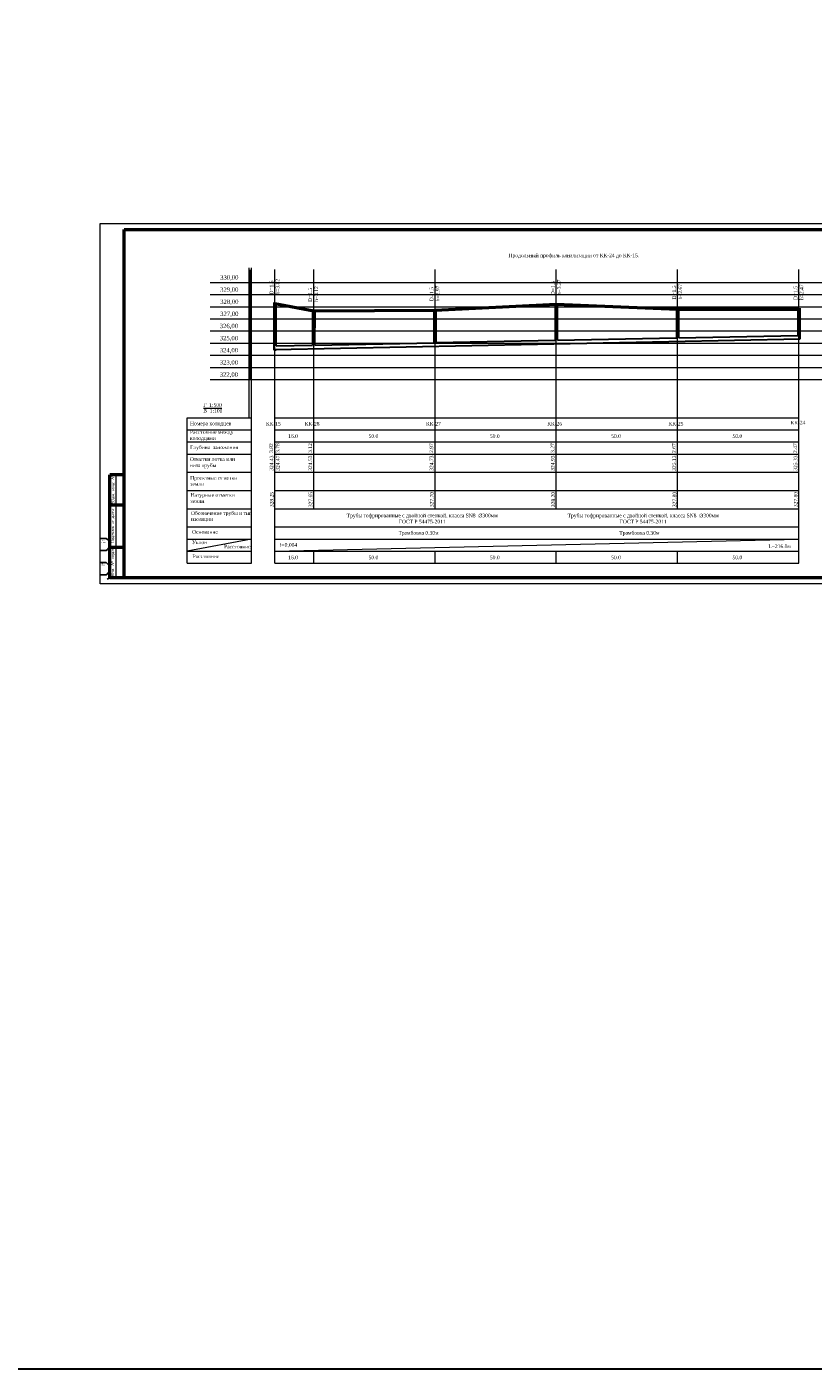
# Model space of a CAD drawing. Header units: metres. Extents: x 703769 to 722343, y 4313031 to 4317457.
# Tile 387 of 409: x 708990 to 709639, y 4313031 to 4314138. Entities that reach past the tile are written whole.
import ezdxf
from ezdxf.enums import TextEntityAlignment as Align

# ---------------------------------------------------------------- set-up
doc = ezdxf.new("R2010")
doc.units = ezdxf.units.M
doc.header["$LTSCALE"] = 0.5
for name, color, linetype, lineweight in [('0_Текст', 7, 'Continuous', 20), ('_0', 7, 'Continuous', 0), ('КАНАЛИЗ ТЕКСТ', 7, 'Continuous', 40)]:
    doc.layers.add(name, color=color, linetype=linetype, lineweight=lineweight)
doc.layers.add('CS_UNPLOTTED', color=171, linetype='Continuous', plot=False)
doc.layers.add('Layer6', color=28, linetype='Continuous')
doc.styles.add('ISO_1.0', font='isocpeur.ttf')
doc.styles.get("Standard").update_dxf_attribs({"font": 'times.ttf'})
doc.styles.add('text Times 1-1', font='times.ttf', dxfattribs={"height": 3.3})
doc.styles.add('Times New Roman', font='times.ttf')

# ---------------------------------------------------------------- blocks, each defined once
blk = doc.blocks.new('*U283')
at = {"lineweight": 9}
for p, q in [((-20, -5), (-20, 292)), ((-20, 292), (1662, 292)), ((1662, 292), (1662, -5)), ((1662, -5), (-20, -5))]:
    blk.add_line(p, q, dxfattribs=at)
at = {"lineweight": 50}
for p, q in [((0, 0), (0, 287)), ((0, 287), (1657, 287)), ((1657, 287), (1657, 0)), ((0, 85), (-12, 85)), ((-12, 0), (-12, 85)), ((0, 60), (-12, 60)), ((0, 25), (-12, 25)), ((0, 0), (-12, 0)), ((1657, 0), (0, 0))]:
    blk.add_line(p, q, dxfattribs=at)
at = {"lineweight": 20}
blk.add_line((-7, 85), (-7, 0), dxfattribs=at)
at = {"layer": 'CS_UNPLOTTED'}
for p, q in [((1658, 288), (1657, 287)), ((-12, 0), (-14, -1))]:
    blk.add_line(p, q, dxfattribs=at)
at = {"layer": 'CS_UNPLOTTED', "color": 1}
for p, q in [((-20, 32.5), (-15, 32.5)), ((-20, 22.5), (-15, 22.5)), ((-20, 12.5), (-15, 12.5)), ((-20, 2.5), (-15, 2.5))]:
    blk.add_line(p, q, dxfattribs=at)
for centre in [(-17.7, 27.5), (-17.7, 7.5)]:
    blk.add_arc(centre, 5.67, 298.0574, 61.9426, dxfattribs=at)
at = {"layer": '0_Текст', "char_height": 2.5, "attachment_point": 5, "rotation": 90, "style": 'ISO_1.0'}
for s, insert, width in [('{\\fISOCPEUR|b0|i1|c204|p34;\\Q1;Взам. инв. №}', (-9.5, 72.5), 25), ('{\\fISOCPEUR|b0|i1|c204|p34;\\Q1;Подпись и дата}', (-9.5, 42.5), 35), ('{\\fISOCPEUR|b0|i1|c204|p34;\\Q1;Инв. № подл.}', (-9.5, 12.5), 25)]:
    blk.add_mtext(s, dxfattribs=dict(at, insert=insert, width=width))
at = {"layer": 'CS_UNPLOTTED', "color": 1, "char_height": 0.8, "width": 5, "attachment_point": 2, "style": 'ISO_1.0'}
for s, insert in [('Основная надпись \\Pи штампы', (-17.5, 32.5)), ('Формат листа', (-17.5, 12.5))]:
    blk.add_mtext(s, dxfattribs=dict(at, insert=insert))

msp = doc.modelspace()

# ---------------------------------------------------------------- linework, layer by layer
at = {"color": 1, "linetype": 'Continuous', "lineweight": 0}
for p, q in [((709141.342, 4313926.932), (710488.176, 4313926.932)), ((709141.342, 4313916.932), (710488.176, 4313916.932)), ((709141.341, 4313906.932), (710488.176, 4313906.932)), ((709141.341, 4313896.932), (710488.176, 4313896.932)), ((709141.341, 4313886.932), (710488.176, 4313886.932)), ((709141.34, 4313876.932), (710488.176, 4313876.932)), ((709141.339, 4313856.932), (710488.176, 4313856.932)), ((709141.34, 4313866.932), (710488.176, 4313866.932)), ((709141.339, 4313846.932), (710488.176, 4313846.932))]:
    msp.add_line(p, q, dxfattribs=at)
at = {"color": 7, "lineweight": 30}
for p, q in [((709193.839, 4313909.424), (709193.765, 4313871.276)), ((709193.839, 4313909.469), (709193.771, 4313874.276)), ((709195.771, 4313874.651), (709195.839, 4313909.432)), ((709195.772, 4313874.651), (709195.839, 4313909.476)), ((709225.839, 4313903.424), (709225.771, 4313875.251)), ((709227.771, 4313875.291), (709227.839, 4313903.431)), ((709325.839, 4313903.924), (709325.771, 4313877.251)), ((709327.771, 4313877.291), (709327.839, 4313903.932)), ((709425.839, 4313908.924), (709425.771, 4313879.251)), ((709427.771, 4313879.291), (709427.839, 4313908.932)), ((709525.839, 4313904.924), (709525.772, 4313881.251)), ((709527.772, 4313881.291), (709527.839, 4313904.932)), ((709625.839, 4313904.762), (709625.772, 4313883.251)), ((709627.762, 4313880.29), (709627.839, 4313904.77)), ((709194.771, 4313871.631), (709627.762, 4313880.29)), ((709327.771, 4313877.291), (709425.771, 4313879.251)), ((709427.771, 4313879.291), (709525.772, 4313881.251)), ((709527.772, 4313881.291), (709625.772, 4313883.251)), ((709193.765, 4313871.276), (709195.766, 4313871.316)), ((709195.766, 4313871.316), (709195.766, 4313871.65)), ((709195.771, 4313874.651), (709225.771, 4313875.251)), ((709227.771, 4313875.291), (709325.771, 4313877.251))]:
    msp.add_line(p, q, dxfattribs=at)
at = {"color": 5, "lineweight": 30}
msp.add_lwpolyline([(722343.195, 4313031.167), (703769.019, 4313031.167), (703769.019, 4317456.838), (722343.195, 4317456.838)], close=True, dxfattribs=at)
at = {"color": 1, "lineweight": 50}
msp.add_lwpolyline([(709194.772, 4313909.432), (709226.772, 4313903.432), (709326.772, 4313903.932), (709426.772, 4313908.932), (709526.772, 4313904.932), (709626.772, 4313904.932)], dxfattribs=at)
at = {"layer": 'Layer6', "color": 7, "lineweight": 30}
for p, q in [((709196.243, 4313909.476), (709193.436, 4313909.476)), ((709196.243, 4313909.432), (709193.436, 4313909.432)), ((709228.243, 4313903.431), (709225.435, 4313903.431)), ((709328.243, 4313903.932), (709325.435, 4313903.932)), ((709428.243, 4313908.932), (709425.436, 4313908.932)), ((709528.243, 4313904.932), (709525.436, 4313904.932)), ((709628.243, 4313904.77), (709625.436, 4313904.77))]:
    msp.add_line(p, q, dxfattribs=at)
at = {"layer": 'КАНАЛИЗ ТЕКСТ', "lineweight": 0}
for p, q in [((709173.417, 4313815.433), (709173.417, 4313938.824)), ((709173.417, 4313936.941), (709175.417, 4313936.941)), ((709173.417, 4313935.941), (709175.417, 4313935.941)), ((709173.417, 4313934.941), (709175.417, 4313934.941)), ((709175.417, 4313815.433), (709175.417, 4313938.824)), ((709194.764, 4313695.425), (709194.773, 4313937.653)), ((709226.766, 4313740.42), (709226.773, 4313937.652)), ((709326.766, 4313740.42), (709326.773, 4313937.652)), ((709426.766, 4313740.42), (709426.773, 4313937.656)), ((709526.766, 4313740.42), (709526.773, 4313937.652)), ((709626.764, 4313695.42), (709626.773, 4313937.649)), ((709173.417, 4313933.941), (709175.417, 4313933.941)), ((709173.417, 4313932.941), (709175.417, 4313932.941)), ((709173.417, 4313931.941), (709175.417, 4313931.941)), ((709173.417, 4313930.941), (709175.417, 4313930.941)), ((709173.417, 4313929.941), (709175.417, 4313929.941)), ((709173.417, 4313928.941), (709175.417, 4313928.941)), ((709173.417, 4313927.941), (709175.417, 4313927.941)), ((709173.417, 4313926.941), (709175.417, 4313926.941)), ((709173.417, 4313926.941), (709175.417, 4313926.941)), ((709173.417, 4313925.941), (709175.417, 4313925.941)), ((709173.417, 4313924.941), (709175.417, 4313924.941)), ((709173.417, 4313923.941), (709175.417, 4313923.941)), ((709173.417, 4313922.941), (709175.417, 4313922.941)), ((709173.417, 4313921.941), (709175.417, 4313921.941)), ((709173.417, 4313920.941), (709175.417, 4313920.941)), ((709173.417, 4313919.941), (709175.417, 4313919.941)), ((709173.417, 4313918.941), (709175.417, 4313918.941)), ((709173.417, 4313917.941), (709175.417, 4313917.941)), ((709173.417, 4313916.941), (709175.417, 4313916.941)), ((709173.417, 4313915.941), (709175.417, 4313915.941)), ((709173.417, 4313914.941), (709175.417, 4313914.941)), ((709173.417, 4313913.941), (709175.417, 4313913.941)), ((709173.417, 4313912.941), (709175.417, 4313912.941)), ((709173.417, 4313911.941), (709175.417, 4313911.941)), ((709173.417, 4313910.941), (709175.417, 4313910.941)), ((709173.417, 4313909.941), (709175.417, 4313909.941)), ((709173.417, 4313908.941), (709175.417, 4313908.941)), ((709173.417, 4313907.941), (709175.417, 4313907.941)), ((709173.417, 4313906.941), (709175.417, 4313906.941)), ((709173.417, 4313905.941), (709175.417, 4313905.941)), ((709173.417, 4313904.941), (709175.417, 4313904.941)), ((709173.417, 4313903.941), (709175.417, 4313903.941)), ((709173.417, 4313902.941), (709175.417, 4313902.941)), ((709173.417, 4313901.941), (709175.417, 4313901.941)), ((709173.417, 4313900.941), (709175.417, 4313900.941)), ((709173.417, 4313899.941), (709175.417, 4313899.941)), ((709173.417, 4313898.941), (709175.417, 4313898.941)), ((709173.417, 4313897.941), (709175.417, 4313897.941)), ((709173.417, 4313896.941), (709175.417, 4313896.941)), ((709173.417, 4313895.941), (709175.417, 4313895.941)), ((709173.417, 4313894.941), (709175.417, 4313894.941)), ((709173.417, 4313893.941), (709175.417, 4313893.941)), ((709173.417, 4313892.941), (709175.417, 4313892.941)), ((709173.417, 4313891.941), (709175.417, 4313891.941)), ((709173.417, 4313890.941), (709175.417, 4313890.941)), ((709173.417, 4313889.941), (709175.417, 4313889.941)), ((709173.417, 4313888.941), (709175.417, 4313888.941)), ((709173.417, 4313887.941), (709175.417, 4313887.941)), ((709173.417, 4313886.941), (709175.417, 4313886.941)), ((709173.417, 4313885.941), (709175.417, 4313885.941)), ((709173.417, 4313884.941), (709175.417, 4313884.941)), ((709173.417, 4313883.941), (709175.417, 4313883.941)), ((709173.417, 4313882.941), (709175.417, 4313882.941)), ((709173.417, 4313881.941), (709175.417, 4313881.941)), ((709173.417, 4313880.941), (709175.417, 4313880.941)), ((709173.417, 4313879.941), (709175.417, 4313879.941)), ((709173.417, 4313878.941), (709175.417, 4313878.941)), ((709173.417, 4313877.941), (709175.417, 4313877.941)), ((709173.417, 4313876.941), (709175.417, 4313876.941)), ((709173.417, 4313875.941), (709175.417, 4313875.941)), ((709173.417, 4313874.941), (709175.417, 4313874.941)), ((709173.417, 4313873.941), (709175.417, 4313873.941)), ((709173.417, 4313872.941), (709175.417, 4313872.941)), ((709173.417, 4313871.941), (709175.417, 4313871.941)), ((709173.417, 4313870.941), (709175.417, 4313870.941)), ((709173.417, 4313869.941), (709175.417, 4313869.941)), ((709173.417, 4313868.941), (709175.417, 4313868.941)), ((709173.417, 4313867.941), (709175.417, 4313867.941)), ((709173.417, 4313866.941), (709175.417, 4313866.941)), ((709173.417, 4313865.941), (709175.417, 4313865.941)), ((709173.417, 4313864.941), (709175.417, 4313864.941)), ((709173.417, 4313863.941), (709175.417, 4313863.941)), ((709173.417, 4313862.941), (709175.417, 4313862.941)), ((709173.417, 4313861.941), (709175.417, 4313861.941)), ((709173.417, 4313860.941), (709175.417, 4313860.941)), ((709173.417, 4313859.941), (709175.417, 4313859.941)), ((709173.417, 4313858.941), (709175.417, 4313858.941)), ((709173.417, 4313857.941), (709175.417, 4313857.941)), ((709173.417, 4313856.951), (709175.417, 4313856.951)), ((709173.417, 4313856.941), (709175.417, 4313856.941)), ((709173.417, 4313855.951), (709175.417, 4313855.951)), ((709173.417, 4313854.951), (709175.417, 4313854.951)), ((709173.417, 4313853.951), (709175.417, 4313853.951)), ((709173.417, 4313852.951), (709175.417, 4313852.951)), ((709173.417, 4313851.951), (709175.417, 4313851.951)), ((709173.417, 4313850.951), (709175.417, 4313850.951)), ((709173.417, 4313849.951), (709175.417, 4313849.951)), ((709173.417, 4313848.951), (709175.417, 4313848.951)), ((709173.417, 4313847.951), (709175.417, 4313847.951)), ((709173.417, 4313846.951), (709175.417, 4313846.951)), ((709122.38, 4313815.433), (709175.417, 4313815.433)), ((709122.38, 4313695.433), (709122.38, 4313815.433)), ((709135.972, 4313823.319), (709150.879, 4313823.319)), ((709175.417, 4313695.433), (709175.417, 4313815.433)), ((709194.769, 4313815.433), (709626.768, 4313815.433)), ((709122.38, 4313805.433), (709175.417, 4313805.433)), ((709194.768, 4313805.42), (709626.768, 4313805.42)), ((709122.38, 4313795.433), (709175.417, 4313795.433)), ((709194.768, 4313795.42), (709626.768, 4313795.42)), ((709122.38, 4313785.433), (709175.417, 4313785.433)), ((709194.767, 4313785.42), (709626.767, 4313785.42)), ((709122.38, 4313770.433), (709175.417, 4313770.433)), ((709194.767, 4313770.42), (709626.767, 4313770.42)), ((709122.38, 4313755.433), (709175.417, 4313755.433)), ((709194.766, 4313755.42), (709626.766, 4313755.42)), ((709122.38, 4313740.433), (709175.417, 4313740.433)), ((709194.766, 4313740.42), (709626.766, 4313740.42)), ((709122.38, 4313725.433), (709175.417, 4313725.433)), ((709194.765, 4313725.42), (709626.765, 4313725.42)), ((709122.38, 4313715.433), (709175.417, 4313715.433)), ((709175.417, 4313715.433), (709122.386, 4313705.433)), ((709194.765, 4313715.42), (709626.765, 4313715.42)), ((709122.38, 4313705.433), (709175.417, 4313705.433)), ((709194.765, 4313705.42), (709626.765, 4313705.42)), ((709226.764, 4313695.423), (709226.765, 4313705.42)), ((709326.764, 4313695.423), (709326.765, 4313705.42)), ((709426.764, 4313695.427), (709426.765, 4313705.42)), ((709526.764, 4313695.424), (709526.765, 4313705.42)), ((709624.914, 4313705.451), (709626.765, 4313705.443)), ((709122.38, 4313695.433), (709175.417, 4313695.433)), ((709194.764, 4313695.42), (709626.764, 4313695.42))]:
    msp.add_line(p, q, dxfattribs=at)
at = {"layer": 'КАНАЛИЗ ТЕКСТ', "lineweight": 0, "flags": 128}
msp.add_lwpolyline([(709194.765, 4313705.42), (709626.765, 4313715.42)], dxfattribs=at)

# ---------------------------------------------------------------- block references
at = {"layer": '_0', "color": 7, "lineweight": 30, "ltscale": 500}
msp.add_blockref('*U283', (709070.599, 4313683.456), dxfattribs=at)

# ---------------------------------------------------------------- texts
at = {"style": 'text Times 1-1'}
for s, p in [('3.82', (709191.732, 4313790.335)), ('3.78', (709196.967, 4313790.335)), ('3.12', (709223.732, 4313790.335)), ('2.97', (709323.732, 4313790.335)), ('3.27', (709423.732, 4313790.335)), ('2.67', (709523.732, 4313790.331)), ('2.47', (709623.729, 4313790.288)), ('324.43', (709191.877, 4313777.924)), ('324.47', (709197.112, 4313777.924)), ('324.53', (709223.877, 4313777.922)), ('324.73', (709323.878, 4313777.924)), ('324.93', (709423.877, 4313777.924)), ('325.13', (709523.877, 4313777.92)), ('325.33', (709623.877, 4313777.924))]:
    msp.add_text(s, height=3, rotation=90, dxfattribs=at).set_placement(p, align=Align.MIDDLE_CENTER)
at = {"color": 1, "style": 'Times New Roman'}
for s, p in [('328.25', (709192.164, 4313747.983)), ('327.65', (709224.164, 4313747.982)), ('327.70', (709324.164, 4313747.979)), ('328.20', (709424.164, 4313747.976)), ('327.80', (709524.164, 4313747.972)), ('327.80', (709624.164, 4313747.972))]:
    msp.add_text(s, height=3, rotation=90, dxfattribs=at).set_placement(p, align=Align.MIDDLE_CENTER)
at = {"style": 'text Times 1-1'}
msp.add_text('i=0,004', height=3, dxfattribs=at).set_placement((709206.014, 4313710.609), align=Align.MIDDLE_CENTER)
at = {"linetype": 'Continuous', "lineweight": 20, "ltscale": 100, "insert": (709385.96, 4313950.725), "char_height": 3, "width": 158.97709, "attachment_point": 1, "style": 'Times New Roman'}
msp.add_mtext('\\pxi0.46573;Продольный профиль канализации от КК-24 до КК-15.', dxfattribs=at)
at = {"char_height": 2.5, "attachment_point": 3, "style": 'Times New Roman'}
for s, insert in [('\\pxi-2.30744;{\\H1.2x;КК-24}', (709632.077, 4313812.824)), ('\\pxi-2.30744;{\\H1.2x;КК-15}', (709199.555, 4313811.92)), ('\\pxi-2.30744;{\\H1.2x;КК-28}', (709231.555, 4313811.92)), ('\\pxi-2.30744;{\\H1.2x;КК-27}', (709331.555, 4313811.92)), ('\\pxi-2.30744;{\\H1.2x;КК-26}', (709431.555, 4313811.923)), ('\\pxi-2.30744;{\\H1.2x;КК-25}', (709531.555, 4313811.92))]:
    msp.add_mtext(s, dxfattribs=dict(at, insert=insert))
at = {"char_height": 3, "attachment_point": 5}
for s, insert, width, style in [('16.0', (709209.709, 4313800.204), 7.62409, 'Times New Roman'), ('50.0', (709276.021, 4313800.204), 7.62409, 'Times New Roman'), ('50.0', (709376.021, 4313800.204), 7.62409, 'Times New Roman'), ('50.0', (709476.021, 4313800.207), 7.62409, 'Times New Roman'), ('50.0', (709576.021, 4313800.204), 7.62409, 'Times New Roman'), ('16.0', (709209.709, 4313700.204), 7.62409, 'Times New Roman'), ('50.0', (709276.021, 4313700.204), 7.62409, 'Times New Roman'), ('50.0', (709376.021, 4313700.204), 7.62409, 'Times New Roman'), ('50.0', (709476.021, 4313700.207), 7.62409, 'Times New Roman'), ('50.0', (709576.021, 4313700.204), 7.62409, 'Times New Roman'), ('L=216.0м', (709610.871, 4313709.417), 64, 'text Times 1-1')]:
    msp.add_mtext(s, dxfattribs=dict(at, insert=insert, width=width, style=style))
at = {"linetype": 'ByBlock', "lineweight": -2, "char_height": 3, "width": 124.55409, "attachment_point": 5}
for insert in [(709316.203, 4313732.275), (709498.351, 4313732.275)]:
    msp.add_mtext('{\\fTimes New Roman|b0|i0|c204|p18;Трубы гофрированные с двойной стенкой, класса SN8  \\fTimes New Roman|b0|i0|c0|p18;%%C30\\fTimes New Roman|b0|i0|c204|p18;0мм  ГОСТ Р 54475-2011  }', dxfattribs=dict(at, insert=insert))
at = {"linetype": 'ByBlock', "lineweight": -2, "char_height": 3, "width": 351.2, "attachment_point": 5, "style": 'Times New Roman'}
for insert in [(709313.144, 4313720.008), (709495.291, 4313720.008)]:
    msp.add_mtext('Трамбовка 0.30м', dxfattribs=dict(at, insert=insert))
at = {"layer": 'КАНАЛИЗ ТЕКСТ', "lineweight": 0, "char_height": 3, "width": 60, "attachment_point": 1, "style": 'Times New Roman'}
for s, insert in [('\\P{\\H1.2x;  330,00}', (709146.859, 4313937.824)), ('\\P{\\H1.2x;  328,00}', (709146.859, 4313917.824)), ('\\P{\\H1.2x;329,00}', (709149.586, 4313927.824)), ('\\P{\\H1.2x;  327,00}', (709146.859, 4313907.824)), ('\\P{\\H1.2x;  326,00}', (709146.512, 4313897.824)), ('\\P{\\H1.2x;  325,00}', (709146.511, 4313887.824)), ('\\P{\\H1.2x;  324,00}', (709146.512, 4313877.824)), ('\\P{\\H1.2x;  323,00}', (709146.512, 4313867.824)), ('\\P{\\H1.2x;  322,00}', (709146.511, 4313857.824))]:
    msp.add_mtext(s, dxfattribs=dict(at, insert=insert))
at = {"layer": 'КАНАЛИЗ ТЕКСТ', "char_height": 3, "width": 10.84212, "attachment_point": 7, "rotation": 90, "style": 'Times New Roman'}
for s, insert in [('D=1.5\\Ph=3.82', (709198.482, 4313916.894)), ('D=1.5\\Ph=3.12', (709230.39, 4313910.887)), ('D=1.5\\Ph=2.97', (709330.482, 4313911.394)), ('D=1.5\\Ph=3.27', (709430.482, 4313916.394)), ('D=1.5\\Ph=2.67', (709530.482, 4313912.774)), ('D=1.5\\Ph=2.47', (709630.482, 4313912.394))]:
    msp.add_mtext(s, dxfattribs=dict(at, insert=insert))
at = {"layer": 'КАНАЛИЗ ТЕКСТ', "lineweight": 0}
for s, insert, char_height, width, attachment_point in [('\\P{\\H1.2x;  \\fTimes New Roman|b0|i0|c204|p18;Г  1:500}', (709133.372, 4313831.512), 2.5, 60, 1), ('\\P{\\H1.2x;  \\fTimes New Roman|b0|i0|c204|p18;В  1:100}', (709133.372, 4313826.807), 2.5, 60, 1), ('\\pt2.5;{\\fTimes New Roman|b0|i0|c204|p18;\\H1.2x;Расстояние между\\Pколодцами}', (709124.727, 4313800.692), 2.5, 39.09205, 4), ('{\\fTimes New Roman|b0|i0|c204|p18;\\H1.2x;Номера колодцев}', (709124.766, 4313810.173), 2.5, 60, 4), ('{\\fTimes New Roman|b0|i0|c204|p18;\\H1.2x;Глубина  заложения}', (709124.894, 4313792.56), 2.5, 60, 1), ('\\P{\\fTimes New Roman|b0|i0|c204|p18;\\H1.2x;Отметки лотка или \\Pниза трубы}', (709124.618, 4313786.89), 2.5, 60, 1), ('{\\fTimes New Roman|b0|i0|c204|p18;\\H1.2x;Проектные отметки \\Pземли}', (709124.919, 4313763.251), 2.5, 37.40712, 4), ('{\\fTimes New Roman|b0|i0|c204|p18;\\H1.2x;Натурные отметки\\Pземли}', (709125.108, 4313749.195), 2.5, 60, 4), ('{\\fTimes New Roman|b0|i0|c204|p18;\\H1.2x;Обозначение трубы и тип изоляции }', (709125.576, 4313733.852), 2.5, 60, 4), ('\\P  {\\fTimes New Roman|b0|i0|c204|p18;\\H1.2x;Уклон}', (709124.52, 4313718.367), 2.5, 60, 1), ('{\\fTimes New Roman|b0|i0|c204|p18;\\PОснование}', (709126.505, 4313727.784), 3, 60, 1), ('\\P{\\fTimes New Roman|b0|i0|c204|p18;\\H1.2x;Расстояние}', (709126.876, 4313706.847), 2.5, 60, 1), ('\\P{\\fTimes New Roman|b0|i0|c204|p18;\\H1.2x;Расстояние}', (709152.829, 4313714.835), 2.5, 60, 1)]:
    msp.add_mtext(s, dxfattribs=dict(at, insert=insert, char_height=char_height, width=width, attachment_point=attachment_point))

doc.saveas('drawing.dxf')
